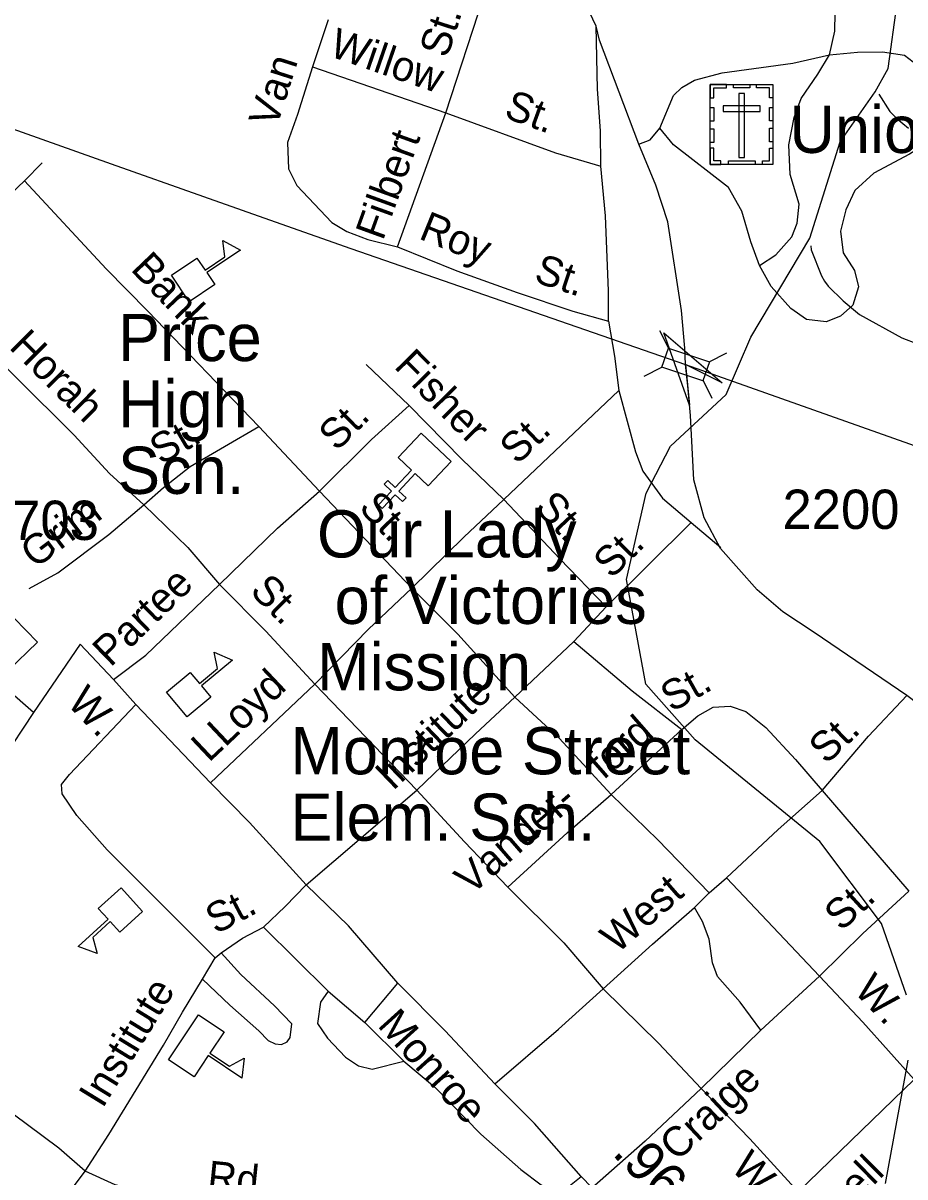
# Model space of a CAD drawing. Extents: x 1473865 to 1648260, y 639067 to 773536.
# Drawn here: x 1558449 to 1561252, y 701811 to 705479 of the extents above; entities that cross this region are included whole.
import ezdxf

# ---------------------------------------------------------------- set-up
doc = ezdxf.new("R2010")
doc.units = 0
for name, color, linetype in [('Exist Cultural Cemetery CELL', 7, 'Continuous'), ('Exist Cultural Cemetery Label', 7, 'Continuous'), ('Exist Cultural Church CELL', 7, 'Continuous'), ('Exist Cultural Church Label', 7, 'Continuous'), ('Exist Cultural Educational Facility College or University CELL', 7, 'Continuous'), ('Exist Cultural Educational Facility High CELL', 7, 'Continuous'), ('Exist Cultural Educational Facility High Label', 7, 'Continuous'), ('Exist Hydrographic Misc Water Feature', 7, 'Continuous'), ('Exist Railroad Mainline', 7, 'Continuous'), ('Exist Road Non-System Primary Historical Abandoned', 7, 'Continuous'), ('Exist Road Non-System Primary Historical Abandoned Label', 7, 'Continuous'), ('Exist Road Non-System Type 51', 7, 'Continuous'), ('Exist Road Non-System Type 51 Label', 7, 'Continuous'), ('Exist Road Primary US Structure RailRoad Attributed CELL', 7, 'Continuous'), ('Exist Road Primary US Structure RailRoad CELL', 7, 'Continuous'), ('Exist Road Secondary Type 51 Attributed', 7, 'Continuous'), ('Exist Road Secondary Type 51 Number Label', 7, 'Continuous'), ('Exist Road Secondary Type 51 Undivided 4 Lane Attributed', 7, 'Continuous')]:
    doc.layers.add(name, color=color, linetype=linetype)

msp = doc.modelspace()

# ---------------------------------------------------------------- linework, layer by layer
at = {"layer": 'Exist Cultural Cemetery CELL'}
for points in [[(1560633.3, 705284.3), (1560832.4, 705284.3), (1560832.4, 705029.7), (1560633.3, 705029.7)], [(1560633.3, 705241), (1560644.7, 705241), (1560644.7, 705273.2), (1560685.2, 705273.2), (1560685.2, 705284.3), (1560633.3, 705284.3)], [(1560707.4, 705284.3), (1560759.2, 705284.3), (1560759.2, 705272.9), (1560707.4, 705272.9)], [(1560832.5, 705241), (1560821.1, 705241), (1560821.1, 705273.2), (1560780.6, 705273.1), (1560780.6, 705284.3), (1560832.5, 705284.3)], [(1560742.3, 705255), (1560723.7, 705255), (1560723.7, 705052.2), (1560742.3, 705052.2)], [(1560633.3, 705166.9), (1560633.3, 705210.2), (1560644.7, 705210.2), (1560644.7, 705166.9)], [(1560674.1, 705216.3), (1560674.1, 705197.6), (1560791.9, 705197.6), (1560791.9, 705216.3)], [(1560821.1, 705167.9), (1560821.1, 705211.2), (1560832.4, 705211.2), (1560832.4, 705167.9)], [(1560633.3, 705099.6), (1560633.3, 705143), (1560644.7, 705143), (1560644.7, 705099.6)], [(1560821, 705102), (1560821, 705145.3), (1560832.4, 705145.3), (1560832.4, 705102)], [(1560666.4, 705029.7), (1560666.4, 705041.2), (1560644.4, 705041.2), (1560644.4, 705081.6), (1560633.3, 705081.6), (1560633.3, 705029.7)], [(1560799.3, 705029.7), (1560799.3, 705041.2), (1560821.3, 705041.2), (1560821.3, 705081.6), (1560832.4, 705081.6), (1560832.4, 705029.7)], [(1560690.8, 705041.2), (1560775.6, 705041.2), (1560775.6, 705029.8), (1560690.8, 705029.8)]]:
    msp.add_lwpolyline(points, close=True, dxfattribs=at)
at = {"layer": 'Exist Cultural Church CELL'}
for points in [[(1559736.6, 704008.1), (1559695.1, 704047), (1559642.9, 703991.6), (1559666.2, 703969.7), (1559655.2, 703958.1), (1559631.9, 703980), (1559590.7, 703936.2), (1559579, 703947.2), (1559620.3, 703991), (1559597, 704013), (1559607.9, 704024.6), (1559631.2, 704002.6), (1559683.4, 704058), (1559641.6, 704097.7), (1559714.6, 704175.1), (1559809.6, 704085.5)], [(1558326.9, 703496.8), (1558367.6, 703536.6), (1558314.5, 703591.2), (1558291.6, 703568.9), (1558280.4, 703580.3), (1558303.4, 703602.6), (1558261.5, 703645.8), (1558273, 703656.9), (1558314.9, 703613.8), (1558337.8, 703636.1), (1558349, 703624.7), (1558326, 703602.3), (1558379.1, 703547.8), (1558420.5, 703587.9), (1558494.7, 703511.5), (1558401.1, 703420.5)]]:
    msp.add_lwpolyline(points, close=True, dxfattribs=at)
at = {"layer": 'Exist Cultural Educational Facility College or University CELL'}
msp.add_lwpolyline([(1559006.7, 702326.7), (1559088.1, 702272.2), (1559042.9, 702204.8), (1559105.3, 702163), (1559151.6, 702188.6), (1559144.4, 702125.3), (1559037.6, 702196.9), (1558992.5, 702129.5), (1558911.1, 702184)], close=True, dxfattribs=at)
at = {"layer": 'Exist Cultural Educational Facility High CELL'}
for points in [[(1558920.5, 704677.8), (1559001.9, 704732.1), (1559027.5, 704693.8), (1559090, 704735.5), (1559084, 704788.1), (1559139.7, 704757.1), (1559032.8, 704685.9), (1559058.3, 704647.6), (1558976.9, 704593.2)], [(1558905.1, 703352), (1558980.3, 703414.7), (1559009.8, 703379.3), (1559067.5, 703427.4), (1559056, 703479), (1559114.7, 703454.2), (1559015.9, 703371.9), (1559045.4, 703336.6), (1558970.2, 703273.9)], [(1558829.1, 702655.3), (1558756.8, 702589.2), (1558725.8, 702623.2), (1558670.4, 702572.5), (1558684.2, 702521.4), (1558624.5, 702543.5), (1558719.3, 702630.2), (1558688.2, 702664.2), (1558760.4, 702730.3)]]:
    msp.add_lwpolyline(points, close=True, dxfattribs=at)
at = {"layer": 'Exist Hydrographic Misc Water Feature'}
for points in [[(1561256.9, 702389.3), (1561176.9, 702617.4), (1560980.9, 702877.4), (1560584.9, 703200.5), (1560428.9, 703377.7), (1560366.9, 703710.4), (1560429.9, 703984.9), (1560506.9, 704134.3), (1560683.9, 704298.2), (1560761.9, 704480.4), (1560950, 704795), (1561045.9, 705101.6), (1561157, 705260.2), (1561198.9, 705334.9), (1561255.9, 705750.6)], [(1561168.7, 705253.4), (1561203.8, 705198.5), (1561227.3, 705174.3), (1561262.9, 705144.8)], [(1560953.1, 704771.1), (1560954.3, 704758), (1560986.5, 704675.3), (1560996.2, 704658.7), (1561007.8, 704642.8), (1561056.1, 704595.9), (1561107.9, 704552.2), (1561242.2, 704478.9), (1561291.9, 704459.8)], [(1561189.9, 701790), (1561261.8, 702182.4)]]:
    msp.add_lwpolyline(points, dxfattribs=at)
at = {"layer": 'Exist Railroad Mainline'}
for points in [[(1557345.7, 705518.8), (1557420.6, 705491.9), (1557521.4, 705457.6), (1557617.7, 705422.6), (1557839.6, 705344.5), (1557982.4, 705293.8), (1558241.6, 705202.8), (1558398.4, 705149.6), (1558729.3, 705031.6), (1559022.8, 704927.3), (1559267.9, 704840.8), (1559490.8, 704762.4)], [(1559490.8, 704762.4), (1560555, 704393.9), (1563282.1, 703427.2), (1563538.3, 703343.6), (1563718, 703281.8), (1563910.5, 703237.2), (1564201.4, 703130.3), (1564708.1, 702953.3), (1564847.6, 702905.9), (1565013.1, 702846.3), (1565148.7, 702793), (1565264.3, 702741.8)]]:
    msp.add_lwpolyline(points, dxfattribs=at)
at = {"layer": 'Exist Road Non-System Primary Historical Abandoned'}
msp.add_lwpolyline([(1562090.8, 699825.9), (1561756.6, 700196.5), (1561444.4, 700511.7), (1561302.5, 700669.8), (1561142.7, 700851.8), (1560864, 701152), (1560223.3, 701812.7), (1560075, 701981.5), (1559948.7, 702107.3), (1559790.8, 702275.6), (1559640.7, 702427.7), (1559483.1, 702609.9), (1559348.6, 702739.7), (1559169.1, 702938.2), (1559044.8, 703064), (1558808, 703313.3), (1558736.9, 703392.4), (1558630.5, 703505.1)], dxfattribs=at)
at = {"layer": 'Exist Road Non-System Type 51'}
for p, q in [((1559793.2, 705194), (1559929.4, 705612)), ((1559419.2, 705489.7), (1559369.2, 705340.2)), ((1559369.2, 705340.2), (1559793.2, 705194)), ((1559639, 704768.1), (1559793.2, 705194)), ((1558453.4, 704977.7), (1558510.2, 705034.8)), ((1558126.8, 704666.4), (1558453.4, 704977.7)), ((1559539.5, 704393.5), (1559675.8, 704263.3)), ((1559977.5, 703964.8), (1560342.7, 704311.4)), ((1559391.5, 703991.5), (1559198.4, 704196.3)), ((1559685.2, 703683), (1559391.5, 703991.5)), ((1560302.7, 703623.9), (1560572.7, 703892)), ((1560572.7, 703892), (1560666.3, 703812.1)), ((1560199.1, 703513.3), (1560302.7, 703623.9)), ((1560012.4, 703336), (1560199.1, 703513.3)), ((1559044.8, 703064), (1559376.7, 703377.5)), ((1559376.7, 703377.5), (1559700.1, 703040.6)), ((1560318.1, 703027.3), (1560543.2, 703234)), ((1559348.6, 702739.7), (1559700.1, 703040.6)), ((1560988.7, 703039.5), (1561264.1, 702719.2)), ((1560629.7, 702714.6), (1560684.5, 702761.9)), ((1560980.1, 702449.4), (1560684.5, 702761.9)), ((1560583.1, 702667.3), (1560629.7, 702714.6)), ((1559213.4, 702605.6), (1559418.6, 702402.3)), ((1559019, 702440.4), (1559060, 702507.8)), ((1559060, 702507.8), (1559078.3, 702523.5)), ((1560980.1, 702449.4), (1560793.6, 702278.1)), ((1559418.6, 702402.3), (1559535.3, 702302.7)), ((1559535.3, 702302.7), (1559640.7, 702427.7)), ((1559535.3, 702302.7), (1559659.6, 702178.8)), ((1560793.6, 702278.1), (1560604.7, 702092.8)), ((1560912.2, 701764), (1561281.4, 702120.8))]:
    msp.add_line(p, q, dxfattribs=at)
for points in [[(1561012.3, 705377.8), (1561029.3, 705453.7), (1561030.1, 705511.7)], [(1560285.1, 705024.5), (1560284.5, 705136.6), (1560274.6, 705268.9), (1560270.3, 705469.5)], [(1560473, 705145.2), (1560516.5, 705248.6), (1560542.8, 705274.2), (1560583.1, 705297.6), (1560671.4, 705320.5), (1560896, 705351.4), (1561012.3, 705377.8)], [(1561012.3, 705377.8), (1561100.6, 705386.6), (1561180.6, 705387.6), (1561250.4, 705376.6), (1561319.8, 705323.6), (1561369.1, 705267), (1561386.2, 705204.6), (1561379.7, 705158.7), (1561347, 705113.1), (1561266.3, 705062.3), (1561153.4, 705001.8), (1561092.7, 704946.6), (1561063.8, 704884.9), (1561047, 704817.2), (1561056.1, 704749), (1561091.3, 704692.5), (1561104.7, 704640.4), (1561085.9, 704582.5), (1561047.4, 704547.1), (1561001.2, 704529.6), (1560939.3, 704536.5), (1560889.6, 704571.3), (1560826.6, 704642.2), (1560789.5, 704708.6)], [(1560789.5, 704708.6), (1560841.8, 704741.9), (1560892.6, 704799.3), (1560909.3, 704843), (1560916.1, 704902.9), (1560887.2, 704997.4), (1560882.5, 705091.5), (1560899.7, 705179.4), (1560922.5, 705239), (1560975.5, 705316.3), (1561012.3, 705377.8)], [(1559369.2, 705340.2), (1559320.9, 705188.9), (1559289.5, 705099.3), (1559292.4, 705015.2), (1559319.5, 704962.8), (1559430, 704845.1), (1559477.7, 704816.5), (1559545.2, 704791.4), (1559639, 704768.1)], [(1559793.2, 705194), (1560141.4, 705066.7), (1560285.1, 705024.5)], [(1560406.3, 705094.1), (1560442.6, 705107.6), (1560473, 705145.2)], [(1560789.5, 704708.6), (1560762.4, 704783.2), (1560733.6, 704881.4), (1560690.7, 704956.1), (1560516.3, 705092.5), (1560473, 705145.2)], [(1560309.9, 704532), (1560309.3, 704628), (1560300.7, 704866.3), (1560285.1, 705024.5)], [(1559198.4, 704196.3), (1558845.7, 704563.8), (1558713.5, 704697.7), (1558453.4, 704977.7)], [(1559639, 704768.1), (1559827.9, 704691.2), (1560019, 704622.3), (1560196.3, 704563.7), (1560309.9, 704532)], [(1558126.8, 704666.4), (1558239.1, 704538.6), (1558611.8, 704169.1), (1558724.2, 704047.4), (1558832.8, 703947.7)], [(1560309.9, 704532), (1560328.3, 704419.8), (1560342.7, 704311.4)], [(1560342.7, 704311.4), (1560396, 704116.6), (1560419.1, 704054.3), (1560481.8, 703969.2), (1560572.7, 703892)], [(1559391.5, 703991.5), (1559556.1, 704155), (1559675.8, 704263.3)], [(1559675.8, 704263.3), (1559843.2, 704092.8), (1559977.5, 703964.8)], [(1558832.8, 703947.7), (1558895.5, 704002.7), (1558980.5, 704069.6), (1559198.4, 704196.3)], [(1559073.2, 703694), (1559257.9, 703873.3), (1559391.5, 703991.5)], [(1558468.6, 703682.2), (1558559.5, 703731.6), (1558721.2, 703853.4), (1558832.8, 703947.7)], [(1558832.8, 703947.7), (1558972.9, 703811.6), (1559073.2, 703694)], [(1559685.2, 703683), (1559849.8, 703844.5), (1559977.5, 703964.8)], [(1559977.5, 703964.8), (1560155, 703776.1), (1560302.7, 703623.9)], [(1558736.9, 703392.4), (1558839.7, 703469.4), (1559073.2, 703694)], [(1559073.2, 703694), (1559221.1, 703545.7), (1559376.7, 703377.5)], [(1559376.7, 703377.5), (1559547.4, 703552.9), (1559685.2, 703683)], [(1560012.4, 703336), (1559831.4, 703536.8), (1559685.2, 703683)], [(1560199.1, 703513.3), (1560385, 703356.5), (1560543.2, 703234)], [(1559060, 702507.8), (1558716.8, 702850.9), (1558620.3, 702960.5), (1558573.3, 703029.1), (1558571.7, 703059.2), (1558596.2, 703090.9), (1558808, 703313.3)], [(1559700.1, 703040.6), (1559886.8, 703219.9), (1560012.4, 703336)], [(1560318.1, 703027.3), (1560152.6, 703205.9), (1560012.4, 703336)], [(1560988.7, 703039.5), (1561135.7, 703212.9), (1561258.4, 703341.8)], [(1558482.4, 703287.4), (1558381.2, 703135.5), (1558160.3, 702833.2)], [(1560543.2, 703234), (1560593.9, 703277.4), (1560642.3, 703304.7), (1560696.4, 703308), (1560746.2, 703291.2), (1560809.4, 703240.3), (1560904, 703138.7), (1560988.7, 703039.5)], [(1559700.1, 703040.6), (1559851.8, 702876.2), (1559989.8, 702732.2)], [(1559989.8, 702732.2), (1560178.4, 702905.4), (1560318.1, 703027.3)], [(1560629.7, 702714.6), (1560466.1, 702883.2), (1560318.1, 703027.3)], [(1560684.5, 702761.9), (1560848.7, 702915.5), (1560988.7, 703039.5)], [(1559213.4, 702605.6), (1559282.4, 702670.6), (1559348.6, 702739.7)], [(1559989.8, 702732.2), (1560167.3, 702555.5), (1560293.2, 702409.5)], [(1561264.1, 702719.2), (1561118.1, 702585.3), (1560980.1, 702449.4)], [(1560293.2, 702409.5), (1560449.3, 702551.2), (1560583.1, 702667.3)], [(1560793.6, 702278.1), (1560728.7, 702367.1), (1560656, 702448.2), (1560640.6, 702492.3), (1560629.7, 702566.6), (1560608.5, 702623), (1560583.1, 702667.3)], [(1559078.3, 702523.5), (1559146.9, 702570.5), (1559213.4, 702605.6)], [(1559019, 702440.4), (1559106, 702357), (1559198.8, 702275.7), (1559228.4, 702245.1), (1559250.2, 702234.9), (1559270.1, 702232.7), (1559288.3, 702240.3), (1559298.4, 702254.1), (1559303.1, 702298), (1559248, 702355), (1559141.4, 702454.6), (1559078.3, 702523.5)], [(1558646.1, 701829.7), (1558563.1, 701903), (1558367, 702047.8), (1558147.2, 702205.1), (1558032.4, 702296.9), (1557937.2, 702346.2), (1557860.7, 702369.4), (1557763.8, 702401), (1557626.4, 702441)], [(1558646.1, 701829.7), (1558721.7, 701946.6), (1558895.9, 702230), (1558955.5, 702335.3), (1559019, 702440.4)], [(1561281.4, 702120.8), (1561118, 702303.4), (1560980.1, 702449.4)], [(1559418.6, 702402.3), (1559394.1, 702366.8), (1559385.1, 702299), (1559416.6, 702252.3), (1559473.6, 702191.5), (1559515.3, 702164.9), (1559559.1, 702154.2), (1559659.6, 702178.8)], [(1559948.7, 702107.3), (1560151.3, 702281.5), (1560293.2, 702409.5)], [(1560293.2, 702409.5), (1560468.8, 702236.8), (1560604.7, 702092.8)], [(1559659.6, 702178.8), (1559756.4, 702097.4), (1559904.3, 701947.1), (1560030.9, 701835.1), (1560096.1, 701786.2), (1560129.8, 701771.7), (1560180, 701778.9), (1560223.3, 701812.7)], [(1560604.7, 702092.8), (1560426.3, 701925.3), (1560256.4, 701775.1)], [(1560604.7, 702092.8), (1560758.6, 701932.4), (1560912.2, 701764)], [(1558520, 701147.3), (1558520.2, 701254.9), (1558531.8, 701451), (1558546.8, 701588.8), (1558561.6, 701666.7), (1558596.3, 701762.4), (1558646.1, 701829.7)], [(1559043.8, 701734), (1558839.2, 701760.7), (1558741.5, 701786.1), (1558646.1, 701829.7)]]:
    msp.add_lwpolyline(points, dxfattribs=at)
at = {"layer": 'Exist Road Primary US Structure RailRoad Attributed CELL'}
msp.add_lwpolyline([(1560567.1, 704264.5), (1560486.1, 704494.5), (1560671.2, 704335.8), (1560555, 704393.9)], close=True, dxfattribs=at)
at = {"layer": 'Exist Road Primary US Structure RailRoad CELL'}
for p, q in [((1560471.9, 704502.2), (1560500, 704446.1)), ((1560630.2, 704402.3), (1560686.3, 704430.4)), ((1560423.6, 704357.2), (1560479.7, 704385.2)), ((1560610.3, 704342.8), (1560638.4, 704286.7))]:
    msp.add_line(p, q, dxfattribs=at)
msp.add_lwpolyline([(1560500, 704446.1), (1560630.3, 704402.6), (1560610, 704341.8), (1560479.7, 704385.2)], close=True, dxfattribs=at)
at = {"layer": 'Exist Road Secondary Type 51 Attributed'}
msp.add_lwpolyline([(1558630.5, 703505.1), (1558482.4, 703287.4), (1558206.6, 703527.6), (1558180, 703556.9), (1558046.4, 703681.9), (1557732.2, 703972.4), (1557633.2, 704053.6), (1557558.2, 704134.8), (1557425.4, 704251.3), (1557310.2, 704362), (1557156.9, 704508.3), (1556955.2, 704688.9), (1556909, 704731.6), (1556818.7, 704817.7), (1556706.2, 704926.6), (1556587.3, 705006.2), (1556485.2, 705064.9), (1556380.5, 705104.4), (1556071.5, 705202.6), (1555906.4, 705261.7), (1555636.9, 705354.5)], dxfattribs=at)
at = {"layer": 'Exist Road Secondary Type 51 Undivided 4 Lane Attributed'}
for points in [[(1560555, 704393.9), (1560551.9, 704445.9), (1560541.3, 704565.9), (1560498.2, 704847.3), (1560460.7, 704963.4), (1560406.3, 705094.1), (1560280.8, 705424.6), (1560270.3, 705469.5), (1560229.7, 705557.3), (1560094.2, 705882.5), (1560049, 706030), (1559911.6, 706368.1), (1559855.6, 706546.7), (1559803.9, 706698.6), (1559775.4, 706801.6), (1559746.8, 706931.5), (1559649.9, 707283.7), (1559595.3, 707492.8), (1559544.4, 707700.6), (1559534, 707908.5), (1559540.3, 708041.2)], [(1563418.5, 701065.5), (1563096.9, 701409.9), (1562961, 701564), (1562808.7, 701731.7), (1562468.9, 702089.2), (1562375.5, 702194), (1562206.2, 702374.2), (1562044, 702559.6), (1561922.5, 702691.7), (1561794.2, 702828.1), (1561690.7, 702945), (1561597.1, 703045.2), (1561496.5, 703150.8), (1561389.1, 703241.8), (1561258.4, 703341.8), (1560962.9, 703542), (1560864.2, 703607.8), (1560782.6, 703677.6), (1560666, 703809), (1560614, 703906.9), (1560581.3, 704027.5), (1560569.9, 704231.4), (1560562.3, 704325.6), (1560555, 704393.9)]]:
    msp.add_lwpolyline(points, dxfattribs=at)

# ---------------------------------------------------------------- texts
at = {"layer": 'Exist Cultural Cemetery Label'}
msp.add_text('Union Hill Cemetery', height=150, dxfattribs=at).set_placement((1560884.6, 705066.3))
at = {"layer": 'Exist Cultural Church Label'}
for s, p in [('Our Lady', (1559383.5, 703780.3)), (' of Victories ', (1559383.5, 703569.2)), ('Mission', (1559383.5, 703358.1))]:
    msp.add_text(s, height=150, dxfattribs=at).set_placement(p)
at = {"layer": 'Exist Cultural Educational Facility High Label'}
for s, p in [('Price ', (1558750.8, 704404.7)), ('High', (1558750.8, 704193.6)), ('Sch.', (1558750.8, 703982.5)), ('Monroe Street', (1559298.7, 703091.1)), ('Elem. Sch.', (1559298.7, 702880))]:
    msp.add_text(s, height=150, dxfattribs=at).set_placement(p)
at = {"layer": 'Exist Road Non-System Primary Historical Abandoned Label'}
for s, height, rotation, p in [('W.', 95, 313.5346, (1558585.4, 703315.6)), ('Monroe', 95, 312.1151, (1559572.6, 702291.6)), ('.96', 125, 314.1217, (1560318.5, 701883.9))]:
    msp.add_text(s, height=height, rotation=rotation, dxfattribs=at).set_placement(p)
at = {"layer": 'Exist Road Non-System Type 51 Label'}
for s, rotation, p in [('St.', 71.9649, (1559797.1, 705364.9)), ('Willow', 340.9723, (1559418.1, 705375.4)), ('Van', 72.3006, (1559254.8, 705143.5)), ('St.', 339.9177, (1559973.8, 705180.3)), ('Filbert', 70.087, (1559592.7, 704784.7)), ('Roy', 337.865, (1559703.3, 704795)), ('Bank', 313.8252, (1558788, 704694.9)), ('St.', 341.707, (1560069.2, 704657.6)), ('Horah', 315.2467, (1558401.7, 704446.6)), ('Fisher', 314.4854, (1559625.1, 704385.1)), ('St.', 44.8195, (1559446.2, 704115.2)), ('St.', 30.1725, (1558887.8, 704072.6)), ('St.', 43.5042, (1560019.6, 704072.7)), ('St.', 313.5937, (1559512.5, 703935.8)), ('St.', 313.2463, (1560071.6, 703936.6)), ('Grim', 36.9802, (1558487.3, 703742.7)), ('St.', 44.8005, (1560319.4, 703709.8)), ('Partee', 44.1569, (1558727, 703429.4)), ('St.', 314.9251, (1559166.4, 703670.2)), ('LLoyd', 43.3629, (1559039.5, 703126.6)), ('Institute', 43.8421, (1559624.5, 703036.2)), ('St.', 29.3799, (1560510.1, 703286.8)), ('Vander-   ford', 41.0865, (1559873.2, 702704.5)), ('St.', 43.4485, (1561002.2, 703120.1)), ('West', 40.9586, (1560336.6, 702518.5)), ('St.', 42.5334, (1561049.8, 702589.4)), ('St.', 27.7923, (1559061.5, 702581.1)), ('Institute', 58.4217, (1558701.9, 702026.6)), ('W.', 313.4076, (1561086.5, 702401)), ('Craige', 43.1798, (1560527.6, 701857.9)), ('W.', 313.3501, (1560695.4, 701837.9)), ('Caldwell', 44.7044, (1560850.3, 701483.8)), ('Rd.', 354.1205, (1559032.1, 701769.2))]:
    msp.add_text(s, height=95, rotation=rotation, dxfattribs=at).set_placement(p)
at = {"layer": 'Exist Road Secondary Type 51 Number Label'}
for s, p in [('2200', (1560862.8, 703871.1)), ('1703', (1558318.4, 703836))]:
    msp.add_text(s, height=125, dxfattribs=at).set_placement(p)

doc.saveas('drawing.dxf')
